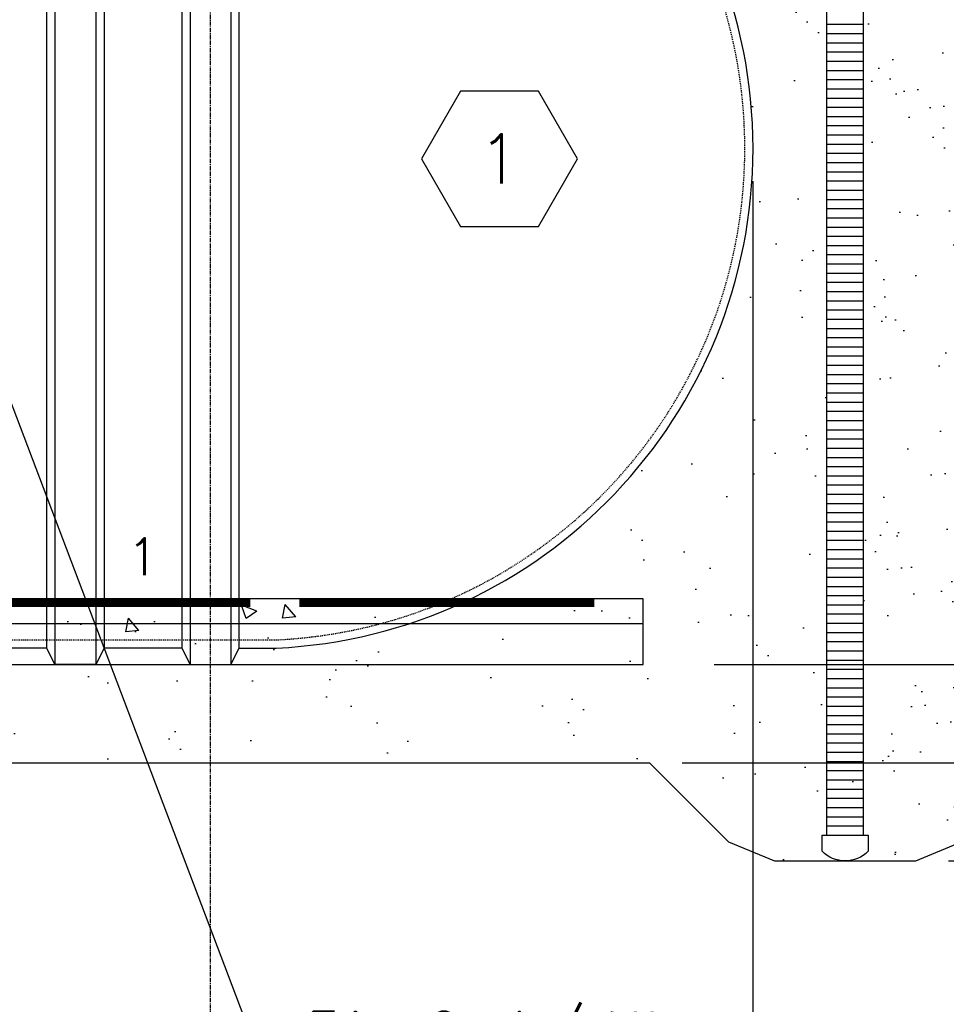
# Model space of a CAD drawing. Extents: x -169 to 7270, y -140 to 2984.
# Tile 633 of 656: x 6883 to 6996, y 750 to 870. Entities that reach past the tile are written whole.
import ezdxf
from ezdxf.enums import TextEntityAlignment as Align

# ---------------------------------------------------------------- set-up
doc = ezdxf.new("R2010")
doc.units = 0
doc.header["$MEASUREMENT"] = 0
doc.header["$PDSIZE"] = 1
doc.linetypes.add('CENTER1', pattern=[0.6625, 0.5, -0.075, 0.0125, -0.075])
doc.linetypes.add('HIDDEN3', pattern=[0.1875, 0.125, -0.0625])
doc.layers.get('0').update_dxf_attribs({"color": 255, "linetype": 'CONTINUOUS'})
doc.layers.get('DEFPOINTS').update_dxf_attribs({"linetype": 'CONTINUOUS'})
for name, color, linetype in [('CENTERLINE', 3, 'CENTER1'), ('CONCRETE-HATCH', 2, 'CONTINUOUS'), ('DIM', 3, 'CONTINUOUS'), ('PEAGRAVEL-HATCH', 3, 'CONTINUOUS'), ('PVC-4', 4, 'CONTINUOUS'), ('PVC-4-HATCH', 7, 'CONTINUOUS'), ('TANK-ANCHOR', 4, 'CONTINUOUS'), ('TANK-HOLE', 5, 'CONTINUOUS'), ('TANK-UST', 5, 'CONTINUOUS'), ('TANK-UST-RIB', 7, 'CONTINUOUS'), ('TANK-UST-RIB-NO.', 7, 'CONTINUOUS'), ('TEXT', 3, 'CONTINUOUS')]:
    doc.layers.add(name, color=color, linetype=linetype)
doc.styles.add('SIMPLEX', font='simplex')
doc.dimstyles.new('DIM64', dxfattribs={"dimscale": 64, "dimtxt": 0.09375, "dimasz": 0.09375, "dimexe": 0.0625, "dimexo": 0.0625, "dimgap": 0.046875, "dimtad": 1, "dimdec": 4, "dimzin": 3, "dimdsep": 46, "dimlunit": 4, "dimtxsty": 'SIMPLEX', "dimcen": 0, "dimclrd": 256, "dimclre": 256, "dimclrt": 256, "dimadec": 0, "dimazin": 0, "dimtfac": 1, "dimtdec": 4, "dimtmove": 0, "dimatfit": 3, "dimfxl": 1, "dimfrac": 2, "dimtolj": 1, "dimtzin": 0, "dimarcsym": 0})

# ---------------------------------------------------------------- blocks, each defined once
blk = doc.blocks.new('*D57')
at = {"layer": 'DEFPOINTS', "color": 0, "transparency": 16777216}
for p in [(6427.69, 854.52), (6972.44, 854.52), (6972.44, 719.02)]:
    blk.add_point(p, dxfattribs=at)
at = {"layer": 'DIM', "lineweight": -2, "transparency": 16777216}
for p, q in [((6427.69, 850.52), (6427.69, 715.02)), ((6972.44, 850.52), (6972.44, 715.02)), ((6433.69, 719.02), (6966.44, 719.02))]:
    blk.add_line(p, q, dxfattribs=at)
at = {"layer": 'DIM', "transparency": 16777216}
for points in [[(6433.69, 720.02), (6433.69, 718.02), (6427.69, 719.02)], [(6966.44, 720.02), (6966.44, 718.02), (6972.44, 719.02)]]:
    blk.add_solid(points, dxfattribs=at)
at = {"layer": 'DIM', "transparency": 16777216, "insert": (6700.07, 726.59), "char_height": 6, "attachment_point": 5, "style": 'SIMPLEX'}
blk.add_mtext('\\A1;45\'-4 3/4" (TANK LENGTH)', dxfattribs=at)
blk = doc.blocks.new('*D60')
at = {"layer": 'DEFPOINTS', "color": 0, "transparency": 16777216}
for p in [(6972.44, 854.52), (6906.19, 737.52), (6906.19, 737.52)]:
    blk.add_point(p, dxfattribs=at)
at = {"layer": 'DIM', "lineweight": -2, "transparency": 16777216}
for p, q in [((6972.44, 850.52), (6972.44, 733.52)), ((6966.44, 737.52), (6912.19, 737.52))]:
    blk.add_line(p, q, dxfattribs=at)
at = {"layer": 'DIM', "transparency": 16777216}
for points in [[(6912.19, 738.52), (6912.19, 736.52), (6906.19, 737.52)], [(6966.44, 738.52), (6966.44, 736.52), (6972.44, 737.52)]]:
    blk.add_solid(points, dxfattribs=at)
at = {"layer": 'DIM', "transparency": 16777216, "insert": (6939.32, 745.09), "char_height": 6, "attachment_point": 5, "style": 'SIMPLEX'}
blk.add_mtext('\\A1;5\'-6 1/4"', dxfattribs=at)
blk = doc.blocks.new('*D69')
at = {"layer": 'DEFPOINTS', "color": 0, "transparency": 16777216}
for p in [(6908.69, 917.52), (7156.72, 917.52), (6963.69, 791.52)]:
    blk.add_point(p, dxfattribs=at)
at = {"layer": 'DIM', "lineweight": -2, "transparency": 16777216}
for p, q in [((6912.69, 917.52), (7160.72, 917.52)), ((7156.72, 797.52), (7156.72, 911.52)), ((6967.69, 791.52), (7160.72, 791.52))]:
    blk.add_line(p, q, dxfattribs=at)
at = {"layer": 'DIM', "transparency": 16777216}
for points in [[(7155.72, 911.52), (7157.72, 911.52), (7156.72, 917.52)], [(7155.72, 797.52), (7157.72, 797.52), (7156.72, 791.52)]]:
    blk.add_solid(points, dxfattribs=at)
at = {"layer": 'DIM', "transparency": 16777216, "insert": (7149.15, 854.52), "char_height": 6, "attachment_point": 5, "rotation": 90, "style": 'SIMPLEX'}
blk.add_mtext('\\A1;10\'-6" O.D. (F.V.)', dxfattribs=at)
blk = doc.blocks.new('*D70')
at = {"layer": 'DEFPOINTS', "color": 0, "transparency": 16777216}
for p in [(6963.69, 791.52), (6992.32, 767.54), (7156.72, 767.54)]:
    blk.add_point(p, dxfattribs=at)
at = {"layer": 'DIM', "lineweight": -2, "transparency": 16777216}
for p, q in [((6967.69, 791.52), (7160.72, 791.52)), ((7156.72, 785.52), (7156.72, 773.54)), ((6996.32, 767.54), (7160.72, 767.54))]:
    blk.add_line(p, q, dxfattribs=at)
at = {"layer": 'DIM', "transparency": 16777216}
for points in [[(7155.72, 785.52), (7157.72, 785.52), (7156.72, 791.52)], [(7155.72, 773.54), (7157.72, 773.54), (7156.72, 767.54)]]:
    blk.add_solid(points, dxfattribs=at)
at = {"layer": 'DIM', "transparency": 16777216, "insert": (7150.15, 779.53), "char_height": 6, "attachment_point": 5, "rotation": 90, "style": 'SIMPLEX'}
blk.add_mtext("\\A1;2'", dxfattribs=at)
blk = doc.blocks.new('*D72')
at = {"layer": 'DEFPOINTS', "color": 0, "transparency": 16777216}
for p in [(6963.69, 791.52), (7138.22, 791.52), (6959.81, 779.53)]:
    blk.add_point(p, dxfattribs=at)
at = {"layer": 'DIM', "lineweight": -2, "transparency": 16777216}
for p, q in [((7138.22, 797.52), (7138.22, 803.52)), ((6967.69, 791.52), (7142.22, 791.52)), ((7138.22, 779.53), (7138.22, 791.52)), ((6963.81, 779.53), (7142.22, 779.53)), ((7138.22, 773.53), (7138.22, 767.53))]:
    blk.add_line(p, q, dxfattribs=at)
at = {"layer": 'DIM', "transparency": 16777216}
for points in [[(7137.22, 797.52), (7139.22, 797.52), (7138.22, 791.52)], [(7137.22, 773.53), (7139.22, 773.53), (7138.22, 779.53)]]:
    blk.add_solid(points, dxfattribs=at)
at = {"layer": 'DIM', "transparency": 16777216, "insert": (7131.65, 785.53), "char_height": 6, "attachment_point": 5, "rotation": 90, "style": 'SIMPLEX'}
blk.add_mtext("\\A1;1'", dxfattribs=at)
blk = doc.blocks.new('HEX')
at = {"color": 3}
blk.add_lwpolyline([(-0.0577, 0.1), (-0.1155, 0), (-0.0577, -0.1), (0.0577, -0.1), (0.1155, 0), (0.0577, 0.1)], close=True, dxfattribs=at)
at = {"color": 3, "style": 'SIMPLEX'}
blk.add_attdef('D#', text='', height=0.08, dxfattribs=at).set_placement((0, 0), align=Align.MIDDLE)
blk = doc.blocks.new('*D74')
at = {"layer": 'DEFPOINTS', "color": 0, "transparency": 16777216}
for p in [(6391.69, 978.01), (7015.7, 978.3), (6391.69, 700.52)]:
    blk.add_point(p, dxfattribs=at)
at = {"layer": 'DIM', "lineweight": -2, "transparency": 16777216}
for p, q in [((6391.69, 974.01), (6391.69, 696.52)), ((7015.7, 974.3), (7015.7, 696.52)), ((7009.7, 700.52), (6397.69, 700.52))]:
    blk.add_line(p, q, dxfattribs=at)
at = {"layer": 'DIM', "transparency": 16777216}
for points in [[(6397.69, 701.52), (6397.69, 699.52), (6391.69, 700.52)], [(7009.7, 701.52), (7009.7, 699.52), (7015.7, 700.52)]]:
    blk.add_solid(points, dxfattribs=at)
at = {"layer": 'DIM', "transparency": 16777216, "insert": (6703.7, 708.09), "char_height": 6, "attachment_point": 5, "style": 'SIMPLEX'}
blk.add_mtext('\\A1;52\'-0" (F.V. TANK SLAB)', dxfattribs=at)
blk = doc.blocks.new('*D76')
at = {"layer": 'DEFPOINTS', "color": 0, "transparency": 16777216}
for p in [(7015.69, 978.01), (6972.44, 719.02), (7015.69, 719.02)]:
    blk.add_point(p, dxfattribs=at)
at = {"layer": 'DIM', "lineweight": -2, "transparency": 16777216}
for p, q in [((7015.69, 974.01), (7015.69, 715.02)), ((6978.44, 719.02), (7009.69, 719.02)), ((7015.69, 719.02), (7073.41, 719.02))]:
    blk.add_line(p, q, dxfattribs=at)
at = {"layer": 'DIM', "transparency": 16777216}
for points in [[(6978.44, 720.02), (6978.44, 718.02), (6972.44, 719.02)], [(7009.69, 720.02), (7009.69, 718.02), (7015.69, 719.02)]]:
    blk.add_solid(points, dxfattribs=at)
at = {"layer": 'DIM', "transparency": 16777216, "insert": (7047.55, 726.59), "char_height": 6, "attachment_point": 5, "style": 'SIMPLEX'}
blk.add_mtext('\\A1;3\'-7 1/4"', dxfattribs=at)

msp = doc.modelspace()

# ---------------------------------------------------------------- hatches: boundary and pattern name
at = {"layer": 'CONCRETE-HATCH', "linetype": 'Continuous'}
h = msp.add_hatch(dxfattribs=at)
h.set_pattern_fill('AR-CONC', color=256, scale=2.67, style=0)
h.set_pattern_definition([(130, (7135.91, 658.424), (-19.15085, -1.6755), [2.0025, -22.0275]), (185, (7135.91, 658.424), (3.7047, 20.0835), [1.602, -17.622]), (79.5486, (7134.314, 658.284), (-15.4462, 18.408), [1.7019, -18.7205]), (133.816, (7135.91, 663.764), (-28.4953, -4.4194), [3.0038, -33.0412]), (83.3644, (7133.535, 663.396), (-24.9555, 26.009), [2.5528, -28.0807]), (188.816, (7135.91, 663.764), (-24.9555, 26.009), [2.403, -26.433]), (159, (7133.24, 662.429), (-15.9374, -10.7499), [2.0025, -22.0275]), (214, (7133.24, 662.429), (-6.4965, 19.3615), [1.602, -17.622]), (108.5486, (7131.911, 661.533), (-22.43394, 8.6116), [1.7019, -18.7205]), (142.5, (7135.9094, 658.424), (-0.32467, 8.88827), [0, -17.4084, 0, -17.889, 0, -17.68875]), (172.5, (7135.909, 658.424), (-7.02396, 10.5308), [0, -10.1994, 0, -17.0079, 0, -6.74175]), (212.5, (7141.8635, 658.424), (-14.25306, -0.60222), [0, -6.675, 0, -20.826, 0, -27.6345]), (222.5, (7144.534, 658.424), (-15.57107, 2.6728), [0, -8.6775, 0, -13.8306, 0, -19.6245])])
h.paths.add_polyline_path([(6700.06928, 791.52328), (6964.06928, 791.52328), (6964.06928, 799.52328), (6700.06928, 799.52328)])
at = {"layer": 'PEAGRAVEL-HATCH'}
h = msp.add_hatch(dxfattribs=at)
h.set_pattern_fill('AR-SAND', color=256, scale=7.5, style=0)
h.set_pattern_definition([(37.5, (6983.694, 767.535), (-0.47245, 14.4512), [0, -11.4, 0, -12.75, 0, -12.1875]), (7.5, (6983.694, 767.535), (13.2733, 21.1661), [0, -6.15, 0, -10.275, 0, -3.9375]), (327.5, (6974.469, 767.535), (23.35606, 0.04244), [0, -3.75, 0, -13.5, 0, -17.625]), (317.5, (6974.47, 767.535), (22.546, 6.5826), [0, -1.875, 0, -8.85, 0, -10.125])])
h.paths.add_polyline_path([(7132.0719, 982.01471), (7015.69428, 982.01471), (7015.69428, 978.01471), (6996.00973, 978.01471), (6996.00973, 946.07721), (6985.94428, 946.07721), (6985.94428, 770.68593), (6986.50678, 770.68593), (6986.50678, 768.71718, -0.201565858), (6983.69428, 767.53536), (6992.31553, 767.53536), (6997.91373, 769.87114), (7007.57058, 779.528), (7012.04799, 785.39639), (7015.6883, 791.52328), (7022.48439, 801.01872), (7027.20687, 808.90491), (7031.40016, 816.261), (7032.48871, 818.88898), (7035.0805, 824.14494), (7036.92052, 828.14009), (7041.40448, 835.70805), (7044.86772, 842.76425), (7047.38955, 847.60977), (7048.76517, 850.95033), (7050.47403, 855.11144), (7051.79608, 857.87883), (7053.68486, 863.7034), (7055.60751, 868.85813), (7057.16259, 873.06289), (7059.80621, 878.31885), (7061.41313, 880.94683), (7062.44984, 883.57481), (7063.32953, 885.73274), (7065.61183, 889.88196), (7068.20363, 895.13792), (7070.84726, 903.54745), (7072.97253, 909.32901), (7075.04596, 914.05937), (7076.65287, 918.26414), (7077.68959, 921.94331), (7080.85158, 926.67367)])
h.paths.add_polyline_path([(6989.06307, 867.55102), (7048.06307, 867.55102), (7048.06307, 886.55102), (6989.06307, 886.55102)], flags=24)
h = msp.add_hatch(dxfattribs=at)
h.set_pattern_fill('AR-SAND', color=256, scale=7.5, style=0)
h.set_pattern_definition([(37.5, (6891.944, 767.535), (-0.47245, 14.4512), [0, -11.4, 0, -12.75, 0, -12.1875]), (7.5, (6891.944, 767.535), (13.2733, 21.1661), [0, -6.15, 0, -10.275, 0, -3.9375]), (327.5, (6882.719, 767.535), (23.35606, 0.04244), [0, -3.75, 0, -13.5, 0, -17.625]), (317.5, (6882.72, 767.535), (22.546, 6.5826), [0, -1.875, 0, -8.85, 0, -10.125])])
h.paths.add_polyline_path([(6971.25973, 978.01471), (6899.05416, 978.01471), (6899.05416, 976.75093), (6899.03964, 973.7036), (6891.94428, 973.7036), (6891.94428, 930.05404), (6892.19428, 930.05404, 0.414213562), (6892.84348, 929.40484), (6892.84348, 929.05328), (6895.65467, 929.05328, -0.414213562), (6901.65467, 923.05328), (6901.65467, 915.52328), (6902.69428, 915.52328), (6903.69428, 917.52328), (6908.69428, 917.52328), (6909.69428, 915.52328), (6914.23029, 915.52328, -0.778247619), (6937.91339, 799.52328), (6964.06928, 799.52328), (6964.06928, 791.52328), (6906.19428, 791.52328), (6906.19428, 779.52798), (6959.80602, 779.528), (6969.46288, 769.87114), (6975.06107, 767.53536), (6992.31553, 767.53536), (6997.91373, 769.87114), (7007.57058, 779.528), (7012.04799, 785.39639), (7015.69428, 791.53333), (7015.69428, 978.01471), (6996.00973, 978.01471), (6996.00973, 946.07721), (6985.94428, 946.07721), (6985.94428, 779.68593), (6981.44428, 779.68593), (6981.44428, 946.07721), (6971.25973, 946.07721)])
h.paths.add_polyline_path([(6980.88178, 770.68593), (6986.50678, 770.68593), (6986.50678, 768.71718, -0.420204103), (6980.88178, 768.71718)])
h.paths.add_polyline_path([(6989.06307, 867.55102), (7048.06307, 867.55102), (7048.06307, 886.55102), (6989.06307, 886.55102)], flags=9)
h = msp.add_hatch(dxfattribs=at)
h.set_pattern_fill('AR-SAND', color=256, scale=7.5, style=0)
h.set_pattern_definition([(37.5, (6645.944, 779.528), (-0.47245, 14.4512), [0, -11.4, 0, -12.75, 0, -12.1875]), (7.5, (6645.944, 779.528), (13.2733, 21.1661), [0, -6.15, 0, -10.275, 0, -3.9375]), (327.5, (6636.719, 779.528), (23.35606, 0.04244), [0, -3.75, 0, -13.5, 0, -17.625]), (317.5, (6636.72, 779.528), (22.546, 6.5826), [0, -1.875, 0, -8.85, 0, -10.125])])
h.paths.add_polyline_path([(6678.94428, 791.52328), (6676.44428, 791.52328), (6645.94428, 791.52328), (6645.94428, 779.5279), (6678.94428, 779.52791)])
h.paths.add_polyline_path([(6704.69423, 791.52328), (6702.19428, 791.52328), (6700.06928, 791.52328), (6678.94428, 791.52328), (6678.94428, 779.52791), (6704.69423, 779.52792)])
h.paths.add_polyline_path([(6770.69428, 791.52328), (6768.19428, 791.52328), (6704.69428, 791.52328), (6704.69428, 779.52792), (6770.69428, 779.52794)])
h.paths.add_polyline_path([(6787.19437, 791.52328), (6784.69428, 791.52328), (6770.69428, 791.52328), (6770.69428, 779.52794), (6787.19437, 779.52794)])
h.paths.add_polyline_path([(6807.19428, 791.52328), (6804.69428, 791.52328), (6787.19437, 791.52328), (6787.19437, 779.52794), (6807.19428, 779.52795)])
h.paths.add_polyline_path([(6906.19428, 791.52328), (6903.69428, 791.52328), (6807.19428, 791.52328), (6807.19428, 779.52795), (6906.19428, 779.52798)])

# ---------------------------------------------------------------- linework, layer by layer
msp.add_line((7227.06711, -85.74757), (6073.81621, 2951.61634))
at = {"layer": 'CENTERLINE'}
msp.add_line((6906.19428, 733.52328), (6906.19428, 895.64071), dxfattribs=at)
at = {"layer": 'PVC-4'}
for p, q in [((6981.44428, 770.68593), (6981.44428, 973.84563)), ((6985.94428, 770.68593), (6985.94428, 973.84563))]:
    msp.add_line(p, q, dxfattribs=at)
msp.add_lwpolyline([(6986.50678, 768.71718, -0.420204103), (6980.88178, 768.71718), (6980.88178, 770.68593), (6986.50678, 770.68593)], format="xyb", close=True, dxfattribs=at)
at = {"layer": 'PVC-4-HATCH', "linetype": 'Continuous'}
for points in [[(6981.44428, 869.68593), (6985.94428, 869.68593)], [(6981.44428, 868.56093), (6985.94428, 868.56093)], [(6981.44428, 867.43593), (6985.94428, 867.43593)], [(6981.44428, 866.31093), (6985.94428, 866.31093)], [(6981.44428, 865.18593), (6985.94428, 865.18593)], [(6981.44428, 864.06093), (6985.94428, 864.06093)], [(6981.44428, 862.93593), (6985.94428, 862.93593)], [(6981.44428, 861.81093), (6985.94428, 861.81093)], [(6981.44428, 860.68593), (6985.94428, 860.68593)], [(6981.44428, 859.56093), (6985.94428, 859.56093)], [(6981.44428, 858.43593), (6985.94428, 858.43593)], [(6981.44428, 857.31093), (6985.94428, 857.31093)], [(6981.44428, 856.18593), (6985.94428, 856.18593)], [(6981.44428, 855.06093), (6985.94428, 855.06093)], [(6981.44428, 853.93593), (6985.94428, 853.93593)], [(6981.44428, 852.81093), (6985.94428, 852.81093)], [(6981.44428, 851.68593), (6985.94428, 851.68593)], [(6981.44428, 850.56093), (6985.94428, 850.56093)], [(6981.44428, 849.43593), (6985.94428, 849.43593)], [(6981.44428, 848.31093), (6985.94428, 848.31093)], [(6981.44428, 847.18593), (6985.94428, 847.18593)], [(6981.44428, 846.06093), (6985.94428, 846.06093)], [(6981.44428, 844.93593), (6985.94428, 844.93593)], [(6981.44428, 843.81093), (6985.94428, 843.81093)], [(6981.44428, 842.68593), (6985.94428, 842.68593)], [(6981.44428, 841.56093), (6985.94428, 841.56093)], [(6981.44428, 840.43593), (6985.94428, 840.43593)], [(6981.44428, 839.31093), (6985.94428, 839.31093)], [(6981.44428, 838.18593), (6985.94428, 838.18593)], [(6981.44428, 837.06093), (6985.94428, 837.06093)], [(6981.44428, 835.93593), (6985.94428, 835.93593)], [(6981.44428, 834.81093), (6985.94428, 834.81093)], [(6981.44428, 833.68593), (6985.94428, 833.68593)], [(6981.44428, 832.56093), (6985.94428, 832.56093)], [(6981.44428, 831.43593), (6985.94428, 831.43593)], [(6981.44428, 830.31093), (6985.94428, 830.31093)], [(6981.44428, 829.18593), (6985.94428, 829.18593)], [(6981.44428, 828.06093), (6985.94428, 828.06093)], [(6981.44428, 826.93593), (6985.94428, 826.93593)], [(6981.44428, 825.81093), (6985.94428, 825.81093)], [(6981.44428, 824.68593), (6985.94428, 824.68593)], [(6981.44428, 823.56093), (6985.94428, 823.56093)], [(6981.44428, 822.43593), (6985.94428, 822.43593)], [(6981.44428, 821.31093), (6985.94428, 821.31093)], [(6981.44428, 820.18593), (6985.94428, 820.18593)], [(6981.44428, 819.06093), (6985.94428, 819.06093)], [(6981.44428, 817.93593), (6985.94428, 817.93593)], [(6981.44428, 816.81093), (6985.94428, 816.81093)], [(6981.44428, 815.68593), (6985.94428, 815.68593)], [(6981.44428, 814.56093), (6985.94428, 814.56093)], [(6981.44428, 813.43593), (6985.94428, 813.43593)], [(6981.44428, 812.31093), (6985.94428, 812.31093)], [(6981.44428, 811.18593), (6985.94428, 811.18593)], [(6981.44428, 810.06093), (6985.94428, 810.06093)], [(6981.44428, 808.93593), (6985.94428, 808.93593)], [(6981.44428, 807.81093), (6985.94428, 807.81093)], [(6981.44428, 806.68593), (6985.94428, 806.68593)], [(6981.44428, 805.56093), (6985.94428, 805.56093)], [(6981.44428, 804.43593), (6985.94428, 804.43593)], [(6981.44428, 803.31093), (6985.94428, 803.31093)], [(6981.44428, 802.18593), (6985.94428, 802.18593)], [(6981.44428, 801.06093), (6985.94428, 801.06093)], [(6981.44428, 799.93593), (6985.94428, 799.93593)], [(6981.44428, 798.81093), (6985.94428, 798.81093)], [(6981.44428, 797.68593), (6985.94428, 797.68593)], [(6981.44428, 796.56093), (6985.94428, 796.56093)], [(6981.44428, 795.43593), (6985.94428, 795.43593)], [(6981.44428, 794.31093), (6985.94428, 794.31093)], [(6981.44428, 793.18593), (6985.94428, 793.18593)], [(6981.44428, 792.06093), (6985.94428, 792.06093)], [(6981.44428, 790.93593), (6985.94428, 790.93593)], [(6981.44428, 789.81093), (6985.94428, 789.81093)], [(6981.44428, 788.68593), (6985.94428, 788.68593)], [(6981.44428, 787.56093), (6985.94428, 787.56093)], [(6981.44428, 786.43593), (6985.94428, 786.43593)], [(6981.44428, 785.31093), (6985.94428, 785.31093)], [(6981.44428, 784.18593), (6985.94428, 784.18593)], [(6981.44428, 783.06093), (6985.94428, 783.06093)], [(6981.44428, 781.93593), (6985.94428, 781.93593)], [(6981.44428, 780.81093), (6985.94428, 780.81093)], [(6981.44428, 779.68593), (6985.94428, 779.68593)], [(6981.44428, 778.56093), (6985.94428, 778.56093)], [(6981.44428, 777.43593), (6985.94428, 777.43593)], [(6981.44428, 776.31093), (6985.94428, 776.31093)], [(6981.44428, 775.18593), (6985.94428, 775.18593)], [(6981.44428, 774.06093), (6985.94428, 774.06093)], [(6981.44428, 772.93593), (6985.94428, 772.93593)], [(6981.44428, 771.81093), (6985.94428, 771.81093)]]:
    msp.add_lwpolyline(points, dxfattribs=at)
at = {"layer": 'TANK-ANCHOR', "color": 1}
for p in [(6611.05012, 796.52328), (6785.05012, 796.52328)]:
    msp.add_line(p, (6959.05012, 796.52328), dxfattribs=at)
at = {"layer": 'TANK-ANCHOR'}
msp.add_lwpolyline([(6785.05012, 791.52328), (6959.05012, 791.52328), (6959.05012, 799.52328), (6785.05012, 799.52328)], close=True, dxfattribs=at)
at = {"layer": 'TANK-ANCHOR', "color": 3, "const_width": 1}
for points in [[(6911.05012, 799.02328), (6875.05012, 799.02328)], [(6953.05012, 799.02328), (6917.05012, 799.02328)]]:
    msp.add_lwpolyline(points, dxfattribs=at)
at = {"layer": 'TANK-HOLE', "linetype": 'Continuous'}
msp.add_lwpolyline([(6402.95519, 779.52781), (6959.80602, 779.528), (6969.46288, 769.87114), (6975.06107, 767.53536), (6992.31553, 767.53536), (6997.91373, 769.87114)], dxfattribs=at)
at = {"layer": 'TANK-UST'}
for p, q in [((6886.19428, 793.52328), (6876.69428, 793.52328)), ((6902.69428, 793.52328), (6893.19428, 793.52328))]:
    msp.add_line(p, q, dxfattribs=at)
msp.add_lwpolyline([(6909.69428, 793.52328), (6914.23029, 793.52328, 0.954330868), (6914.23029, 915.52328), (6909.69428, 915.52328)], format="xyb", dxfattribs=at)
at = {"layer": 'TANK-UST', "color": 2, "linetype": 'HIDDEN3'}
msp.add_lwpolyline([(6625.45243, 794.52328), (6684.71383, 794.52328), (6725.19677, 794.52328), (6726.69677, 795.52328), (6732.69677, 795.52328), (6734.19677, 794.52328), (6741.19677, 794.52328), (6742.69677, 795.52328), (6748.69677, 795.52328), (6750.19677, 794.52328), (6774.40268, 794.52328), (6775.90383, 795.52404), (6781.90383, 795.52404), (6783.40498, 794.52328), (6827.69428, 794.52328), (6829.19428, 795.52328), (6851.19428, 795.52328), (6852.69428, 794.52328), (6909.71383, 794.52328), (6914.20703, 794.52328, 0.9539575), (6914.20703, 914.52328), (6909.71383, 914.52328), (6684.71383, 914.52328), (6585.69448, 914.52328)], format="xyb", dxfattribs=at)
at = {"layer": 'TANK-UST-RIB', "color": 7}
for p, q in [((6903.69428, 917.52328), (6903.69428, 791.52328)), ((6908.69428, 917.52328), (6908.69428, 791.52328)), ((6887.19428, 914.58578), (6887.19428, 791.52328)), ((6892.19428, 914.58578), (6892.19428, 791.52328))]:
    msp.add_line(p, q, dxfattribs=at)
at = {"layer": 'TANK-UST-RIB', "color": 5}
for points in [[(6903.69428, 791.52328), (6908.69428, 791.52328), (6909.69428, 793.52328), (6909.69428, 915.52328), (6908.69428, 917.52328), (6903.69428, 917.52328), (6902.69428, 915.52328), (6902.69428, 793.52328)], [(6887.19428, 791.52328), (6886.19428, 793.52328), (6886.19428, 912.89828), (6887.19428, 914.58578), (6892.19428, 914.58578), (6893.19428, 912.89828), (6893.19428, 912.89828), (6893.19428, 793.52328), (6892.19428, 791.52328)]]:
    msp.add_lwpolyline(points, close=True, dxfattribs=at)

# ---------------------------------------------------------------- block references
at = {"layer": 'TEXT'}
ref = msp.add_blockref('HEX', (6941.47501, 853.257), dxfattribs=dict(at, xscale=82.50601499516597, yscale=82.50601499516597, zscale=82.50601499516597))
ref.add_attrib('D#', '1', dxfattribs={"layer": '0', "color": 0, "height": 6, "style": 'SIMPLEX'}).set_placement((6941.47501, 853.257), align=Align.MIDDLE)

# ---------------------------------------------------------------- texts
at = {"layer": 'TANK-UST-RIB-NO.', "style": 'SIMPLEX'}
msp.add_text('1', height=4.5, dxfattribs=at).set_placement((6897.94428, 804.67179), align=Align.MIDDLE)

# ---------------------------------------------------------------- dimensions: what is measured, and where the dimension line sits
at = {"layer": 'DIM'}
for base, p1, p2, angle, text, picture, middle in [((6391.69428, 700.52328), (7015.70045, 978.29596), (6391.69428, 978.01471), 180, '<> (F.V. TANK SLAB)', '*D74', (6703.69736, 708.09471)), ((7156.72379, 917.52328), (6963.69467, 791.52328), (6908.69467, 917.52328), 90, '<> O.D. (F.V.)', '*D69', (7149.15236, 854.52328)), ((6972.44448, 719.02328), (6427.69448, 854.52328), (6972.44448, 854.52328), 180, '<> (TANK LENGTH)', '*D57', (6700.06948, 726.59471))]:
    dim = msp.add_linear_dim(base=base, p1=p1, p2=p2, angle=angle, text=text, dimstyle='DIM64', dxfattribs=at)
    dim.commit()
    dim.dimension.update_dxf_attribs({"geometry": picture, "text_midpoint": middle})
dim = msp.add_linear_dim(base=(7015.69428, 719.02328), p1=(6972.44448, 719.02328), p2=(7015.69428, 978.01471), dimstyle='DIM64', dxfattribs=at)
dim.commit()
dim.dimension.update_dxf_attribs({"geometry": '*D76', "text_midpoint": (7047.55142, 726.59471)})
at = {"layer": 'DIM', "color": 1}
dim = msp.add_linear_dim(base=(6906.19428, 737.52328), p1=(6972.44448, 854.52328), p2=(6906.19428, 737.52328), angle=180, dimstyle='DIM64', dxfattribs=at)
dim.commit()
dim.dimension.update_dxf_attribs({"geometry": '*D60', "text_midpoint": (6939.31938, 745.09471)})
at = {"layer": 'DIM'}
for base, p1, p2, angle, text, picture, middle in [((7138.22379, 791.52328), (6959.80602, 779.528), (6963.69467, 791.52328), 90, "1'", '*D72', (7138.22379, 785.52564)), ((7156.72379, 767.53536), (6963.69467, 791.52328), (6992.31553, 767.53536), 270, "2'", '*D70', (7156.72379, 779.52932))]:
    dim = msp.add_linear_dim(base=base, p1=p1, p2=p2, angle=angle, text=text, dimstyle='DIM64', dxfattribs=at)
    dim.commit()
    dim.dimension.update_dxf_attribs({"geometry": picture, "text_midpoint": middle, "dimtype": 160})

doc.saveas('drawing.dxf')
